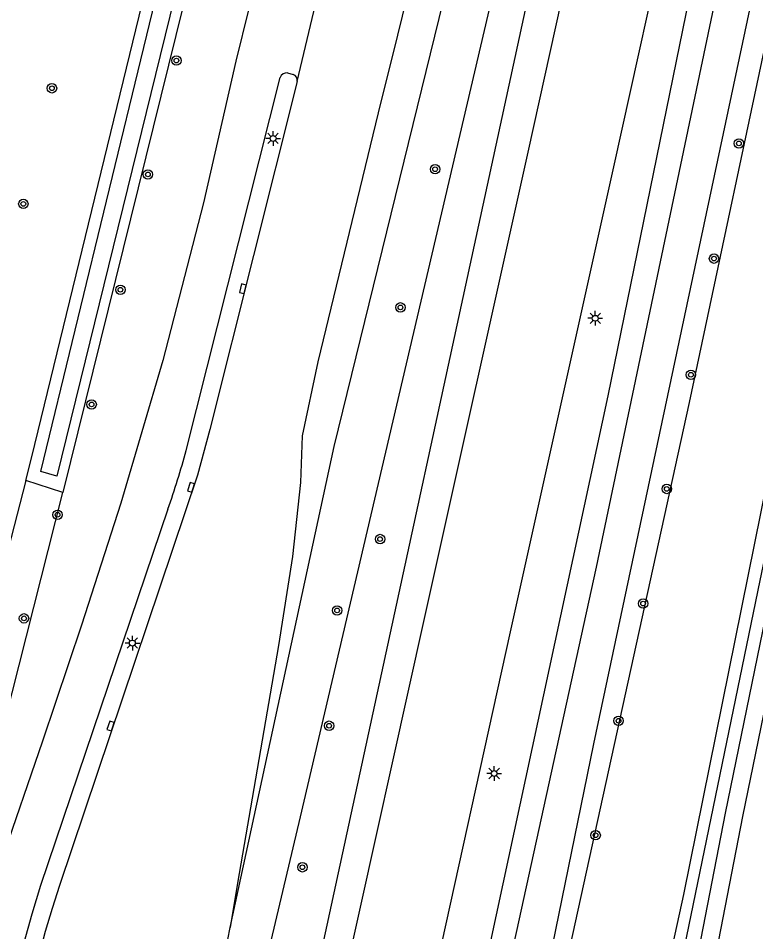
# Model space of a CAD drawing. Extents: x 130998 to 133001, y 398999 to 403002.
# Drawn here: x 132888.7 to 132951.4, y 399704.6 to 399782.3 of the extents above; entities that cross this region are included whole.
import ezdxf

# ---------------------------------------------------------------- set-up
doc = ezdxf.new("R2010")
doc.units = 0
for name, color, linetype in [('gg-knt-BGT kruinlijn', 7, 'Continuous'), ('gg-knt-bovenkant onderkant talud', 7, 'Continuous'), ('gg-knt-verharding', 7, 'Continuous'), ('gg-kntw-bovenkant insteek waterloop', 7, 'Continuous'), ('gg-kntw-waterlijn', 7, 'Continuous'), ('gt-grn-groengrens', 7, 'Continuous'), ('gt-grn-weggrens', 7, 'Continuous'), ('gt-symb-boom', 7, 'Continuous'), ('gt-symb-kolk', 7, 'Continuous'), ('gt-symb-lichtmast', 7, 'Continuous')]:
    doc.layers.add(name, color=color, linetype=linetype)

# ---------------------------------------------------------------- blocks, each defined once
blk = doc.blocks.new('gt0-BOOM')
at = {"layer": 'gt-symb-boom'}
for radius in [0.4, 0.2]:
    blk.add_circle((0, 0), radius, dxfattribs=at)
blk = doc.blocks.new('gt0-KOLK')
at = {"layer": 'gt-symb-kolk'}
blk.add_lwpolyline([(0, 0), (0.375, 0), (0.375, 0.4), (-0.375, 0.4), (-0.375, 0), (0, 0)], dxfattribs=at)
blk = doc.blocks.new('gt0-LMAST')
at = {"layer": 'gt-symb-lichtmast'}
for p, q in [((-0.182, 0.173), (-0.447, 0.438)), ((-0.005, 0.246), (-0.005, 0.621)), ((0.172, 0.173), (0.437, 0.438)), ((-0.255, -0.004), (-0.63, -0.004)), ((-0.182, -0.181), (-0.447, -0.446)), ((-0.005, -0.254), (-0.005, -0.629)), ((0.437, -0.446), (0.172, -0.181)), ((0.245, -0.004), (0.62, -0.004))]:
    blk.add_line(p, q, dxfattribs=at)
blk.add_circle((-0.005, -0.004), 0.25, dxfattribs=at)

msp = doc.modelspace()

# ---------------------------------------------------------------- linework, layer by layer
at = {"layer": 'gg-knt-BGT kruinlijn'}
msp.add_lwpolyline([(132916.183, 399574.636), (132918.265, 399583.949), (132945.303, 399707.72), (132960.67, 399783.675), (132976.989, 399855.274), (132979.816, 399867.561)], dxfattribs=at)
at = {"layer": 'gg-knt-bovenkant onderkant talud'}
for points in [[(132918.836, 399574.129), (132925.748, 399602.141), (132936.378, 399650.351), (132948.852, 399714.662), (132959.327, 399765.694), (132988.866, 399899.972), (133000, 399946.275)], [(132971.883, 399869.031), (132960.811, 399820.474), (132945.765, 399749.605), (132906.269, 399569.378)]]:
    msp.add_lwpolyline(points, dxfattribs=at)
at = {"layer": 'gg-knt-verharding'}
for p, q in [((132911.6, 399777.667), (132912.069, 399777.532)), ((132902.979, 399745.531), (132910.968, 399777.283))]:
    msp.add_line(p, q, dxfattribs=at)
for points in [[(132943.552, 399874.26), (132936.041, 399842.547), (132928.755, 399812.658), (132920.958, 399780.868), (132919.315, 399774.265), (132914.188, 399753.078), (132912.836, 399746.772), (132912.69, 399742.786), (132912.023, 399736.512), (132910.821, 399728.911), (132907.352, 399708.704), (132906.716, 399704.919)], [(132954.515, 399872.237), (132951.921, 399860.691), (132944.562, 399827.479), (132937.224, 399794.473), (132932.052, 399770.93), (132923.217, 399731.213), (132916.454, 399700.618), (132908.859, 399665.931), (132901.967, 399635.19)], [(132962.138, 399872.468), (132959.019, 399858.608), (132944.338, 399792.399), (132939.325, 399769.671), (132930.533, 399730.09), (132923.583, 399698.53), (132916.01, 399664.025), (132909.237, 399633.353)], [(132928.193, 399857.288), (132925.681, 399850.504), (132922.679, 399842.139), (132916.021, 399814.659), (132908.314, 399783.14), (132907.208, 399778.666), (132904.456, 399766.615), (132900.997, 399753.179), (132897.429, 399741.042), (132894.06, 399730.642), (132890.745, 399720.766), (132887.21, 399710.451), (132884.87, 399702.469), (132882.423, 399692.932), (132869.849, 399643.311)], [(132912.425, 399776.949), (132904.99, 399747.303), (132903.943, 399743.427), (132892.192, 399708.487), (132891.562, 399706.535), (132890.982, 399704.568), (132885.754, 399684.649), (132874.837, 399642.05)], [(132901.428, 399740.523), (132890.594, 399708.503), (132889.846, 399706.061), (132889.16, 399703.601), (132885.944, 399691.454), (132873.353, 399642.425), (132865.278, 399610.797), (132857.346, 399579.473), (132852.245, 399559.024), (132847.328, 399538.948), (132847.014, 399537.867)]]:
    msp.add_lwpolyline(points, dxfattribs=at)
for centre, radius, start, end in [((132911.532, 399777.067), 0.604, 83.54014, 159.02517), ((132911.94, 399777.053), 0.496, 347.86559, 74.95378), ((132833.712, 399764.239), 71.749, 340.69826, 344.88576), ((132692.85, 399742.785), 217.192, 345.6119, 349.95961)]:
    msp.add_arc(centre, radius, start, end, dxfattribs=at)
at = {"layer": 'gg-kntw-bovenkant insteek waterloop'}
msp.add_line((132892.472, 399741.949), (132889.337, 399742.977), dxfattribs=at)
for points in [[(132889.337, 399742.977), (132889.85, 399744.97), (132915.09, 399848.71), (132922.186, 399878.848)], [(132925.58, 399877.564), (132918.76, 399848.36), (132892.472, 399741.949)], [(132967.249, 399869.884), (132949.958, 399793.425), (132937.866, 399735.605), (132929.342, 399696.708), (132916.609, 399637.052), (132915.446, 399631.785)], [(132904.75, 399569.715), (132920.316, 399640.282), (132930.9, 399687.501), (132937.654, 399720.55), (132958.955, 399820.883), (132970.013, 399869.378)]]:
    msp.add_lwpolyline(points, dxfattribs=at)
at = {"layer": 'gg-kntw-waterlijn'}
msp.add_lwpolyline([(132890.61, 399743.746), (132919.834, 399864.089), (132934.451, 399925.967), (132960.96, 400045.33), (132969.86, 400089.552), (132971.421, 400089.238), (132955.972, 400014.966), (132943.524, 399959.025), (132917.568, 399847.681), (132891.985, 399743.326), (132890.61, 399743.746)], dxfattribs=at)
at = {"layer": 'gt-grn-groengrens'}
for p, q in [((132951.25, 399872.837), (132899.914, 399635.708)), ((132867.672, 399643.861), (132892.472, 399741.949))]:
    msp.add_line(p, q, dxfattribs=at)
for points in [[(132999.552, 399657.607), (132956.051, 399665.537), (132938.608, 399571.998), (132920.674, 399575.315), (132927.209, 399601.8), (132937.847, 399650.047), (132950.323, 399714.368), (132960.794, 399765.382), (132990.328, 399899.635), (133000, 399939.78)], [(132894.45, 399637.09), (132912.708, 399714.345), (132949.816, 399873.101)], [(132906.716, 399704.919), (132915.579, 399745.863), (132938.679, 399840.162), (132946.564, 399873.703)], [(132967.249, 399869.884), (132965.06, 399870.296), (132949.901, 399804.417), (132938.84, 399750.18), (132915.42, 399641.24), (132913.447, 399632.29)], [(132981.325, 399870.514), (132968.735, 399814.336), (132957.99, 399764.152), (132951.789, 399734.458), (132938.92, 399671.971), (132932.576, 399642.399), (132918.846, 399580.545), (132915.854, 399567.248)], [(132889.337, 399742.977), (132850.51, 399592.1), (132834.91, 399526.3)]]:
    msp.add_lwpolyline(points, dxfattribs=at)
at = {"layer": 'gt-grn-weggrens'}
msp.add_line((132912.425, 399776.949), (132938.795, 399887.792), dxfattribs=at)

# ---------------------------------------------------------------- block references
at = {"layer": 'gt-symb-boom'}
for p in [(132902.144, 399778.717), (132891.557, 399776.355), (132950, 399771.665), (132924.154, 399769.471), (132899.723, 399769.026), (132889.121, 399766.518), (132947.883, 399761.856), (132897.378, 399759.211), (132921.209, 399757.709), (132945.916, 399751.966), (132894.932, 399749.445), (132943.863, 399742.248), (132892.03, 399740.052), (132919.47, 399737.987), (132915.819, 399731.904), (132941.851, 399732.488), (132889.177, 399731.235), (132939.768, 399722.515), (132915.136, 399722.096), (132937.813, 399712.771), (132912.864, 399710.041)]:
    msp.add_blockref('gt0-BOOM', p, dxfattribs=at)
at = {"layer": 'gt-symb-kolk'}
for p, rotation in [((132907.99, 399759.246), 75.93596328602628), ((132903.579, 399742.325), 71.69193184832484), ((132896.729, 399722.007), 71.40202220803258)]:
    msp.add_blockref('gt0-KOLK', p, dxfattribs=dict(at, rotation=rotation))
at = {"layer": 'gt-symb-lichtmast'}
for p in [(132910.374, 399772.091), (132937.786, 399756.782), (132898.401, 399729.134), (132929.184, 399718.029)]:
    msp.add_blockref('gt0-LMAST', p, dxfattribs=at)

doc.saveas('drawing.dxf')
